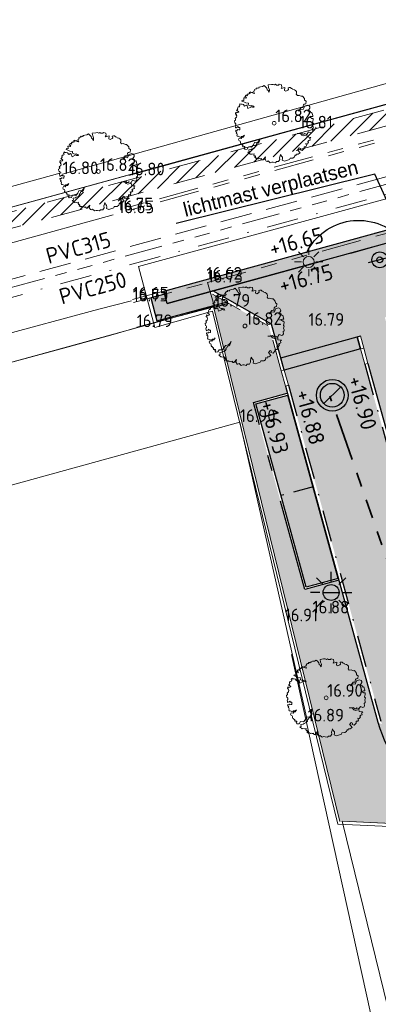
# Model space of a CAD drawing. Header units: metres. Extents: x 174255 to 175175, y 462028 to 462911.
# Tile 54 of 656: x 174493 to 174516, y 462340 to 462402. Entities that reach past the tile are written whole.
import ezdxf
from ezdxf import colors
from ezdxf.entities.mleader import LeaderData, LeaderLine
from ezdxf.enums import TextEntityAlignment as Align
from ezdxf.math import Vec2, Vec3

# ---------------------------------------------------------------- set-up
doc = ezdxf.new("R2010")
doc.units = ezdxf.units.M
for name, pattern in [('HIDDEN2', [4.7625, 3.175, -1.5875]), ('NLCS-HIDDEN', [4, 2, -2]), ('RI-DRAINAGE', [19.2, 6, -1.8, 1.8, -1.8, 2.4, -1.8, 1.8, -1.8]), ('RI-HWA', [7.4, 5, -2.4]), ('RI-VWA', [11, 5, -3, 0, -3]), ('VH-GELEIDEBAND_50X200', [8, 4, -2, 0, -2]), ('VH-OPSLUITBAND', [10, 4, -2, 2, -2]), ('VH-OPSLUITBAND_100X200', [16, 8, -2, 4, -2]), ('VH-OPSLUITBAND_120X250', [26, 16, -4, 2, -4]), ('VH-TROTTOIRBAND', [15, 5, -2, 2, -2, 2, -2]), ('VH-TROTTOIRBAND_180-200', [20, 10, -2, 2, -2, 2, -2])]:
    doc.linetypes.add(name, pattern=pattern)
doc.layers.add('-DR-alg-hulplijnen', color=210, linetype='Continuous', plot=False)
doc.layers.add('-DR-nw-inr-verkeersbordpaal', color=50, linetype='Continuous')
doc.layers.add('-DR-nw-txt', color=50, linetype='Continuous')
for name, color, linetype, lineweight in [('B-ME-AL-PEIL_MAAIVELD-T20', 8, 'Continuous', 20), ('B-ME-GR-BOOM-S', 8, 'Continuous', 20), ('B-ME-IE-TERREINAFSCHEIDING_KUNSTMATIG_HEKWERK-G', 8, 'IE-TERREINAFSCHEIDING-KUNSTMATIG', 20), ('B-ME-VH-KANTOPSLUITING_TROTTOIRBAND-G', 8, 'VH-TROTTOIRBAND', 20), ('B-ME-VH-VERHARDING_ELEMENT-G', 8, 'Continuous', 20), ('B-WE-IE-MEUBILAIR_WEGMEUBILAIR-LICHTMAST-S', 8, 'Continuous', 20), ('B-WE-KL-TRACE_WENSTRACE-G', 252, 'NLCS-HIDDEN', 20), ('B-WE-OG-TERREIN_AGRARISCH-G', 8, 'Continuous', 20), ('B-WE-OG-TERREIN_ERF-G', 8, 'Continuous', 20), ('B-WE-OG-TERREIN_GROEN-G', 8, 'Continuous', 20), ('B-WE-OG-WEG_ONVERHARD-G', 8, 'Continuous', 20), ('B-WE-RI-DRAINAGE-G', 8, 'RI-DRAINAGE', 20), ('B-WE-RI-DRAINAGE_DRAIN_PP_125_G', 252, 'RI-DRAINAGE', 35), ('B-WE-RI-DRAINAGE_PUT_DOORSPUITPUT-PP-S', 252, 'Continuous', 20), ('B-WE-RI-HWA-G', 8, 'RI-HWA', 20), ('B-WE-RI-HWA-T20', 8, 'Continuous', 20), ('B-WE-RI-VWA-G', 8, 'RI-VWA', 20), ('B-WE-RI-VWA-T20', 8, 'Continuous', 20), ('B-XX-KG-GRENS_PERCEEL-BEREKEND-G', 213, 'Continuous', 20), ('B-XX-KG-GRENS_PERCEEL-G', 213, 'Continuous', 20), ('N-WE-AL-WERKGRENS-G', 173, 'AL-WERKGRENS', 20), ('N-WE-GR-PLANTVAK-V', 86, 'Continuous', 25), ('N-WE-IE-MEUBILAIR_WEGMEUBILAIR-LICHTMAST-PAALTOP-6.00-S', 5, 'Continuous', 25), ('N-WE-VH-KANTOPSLUITING_ACHTERKANTBAND-G', 50, 'Continuous', 25), ('N-WE-VH-KANTOPSLUITING_GELEIDEBAND_50-200X200-G', 210, 'VH-GELEIDEBAND_50X200', 25), ('N-WE-VH-KANTOPSLUITING_INRITBAND-G', 7, 'Continuous', 25), ('N-WE-VH-KANTOPSLUITING_INRITBAND-V', 151, 'Continuous', 25), ('N-WE-VH-KANTOPSLUITING_OPSLUITBAND_100X200-G', 152, 'VH-OPSLUITBAND_100X200', 25), ('N-WE-VH-KANTOPSLUITING_OPSLUITBAND_120X250-G', 152, 'VH-OPSLUITBAND_120X250', 25), ('N-WE-VH-KANTOPSLUITING_OPSLUITBAND_200X200-G', 152, 'VH-OPSLUITBAND', 20), ('N-WE-VH-KANTOPSLUITING_TROTTOIRBAND_180-200X200-G', 210, 'VH-TROTTOIRBAND_180-200', 25), ('N-WE-VH-NAP-T20', 7, 'Continuous', 25), ('N-WE-VH-VERHARDING_BETONSTRAATSTEEN_MARKERINGSSTEEN-G', 50, 'HIDDEN2', 25), ('N-WE-VH-VERHARDING_BETONSTRAATSTEEN_NCB-KLINKER-ANTRACIET-V', 251, 'Continuous', 25), ('N-WE-VH-VERHARDING_STRAATBAKSTEEN_DIKFORMAAT_ROOD-TROTTOIR-V', 33, 'Continuous', 25), ('N-WE-VH-VERHARDING_STRAATBAKSTEEN_DIKFORMAAT_ROOD-WATERPASSEREND-V', 55, 'Continuous', 25), ('N-WE-VH-VERHARDING_TEGEL_300X300X45-V', 253, 'Continuous', 25), ('N-XX-AL-LIJN_0.20-G', 7, 'Continuous', 25)]:
    doc.layers.add(name, color=color, linetype=linetype, lineweight=lineweight)
doc.layers.add('N-WE-VH-KANTOPSLUITING_VERLOOPBAND_50-200x200-200x200-G', color=150, linetype='Continuous', lineweight=20, true_color=0x007fff)
doc.styles.add('CE', font='txt', dxfattribs={"height": 1.8})
doc.styles.add('NLCS-ISO-M500-T20', font='NLCS-ISO.ttf', dxfattribs={"height": 1})
doc.linetypes.add('AL-WERKGRENS', pattern='A,10,[106,Afdeling.shx,S=1,R=0,X=0,Y=0],-2', length=12)
doc.linetypes.add('IE-TERREINAFSCHEIDING-KUNSTMATIG', pattern='A,4,[82,NLCS.SHX,S=0.75,R=90,X=0,Y=0],4,-2', length=10)

# ---------------------------------------------------------------- blocks, each defined once
blk = doc.blocks.new('boom')
blk.add_lwpolyline([(-0.306, 1.961), (-0.368, 2.058), (-0.435, 2.112), (-0.463, 2.207), (-0.553, 2.308), (-0.621, 2.376), (-0.727, 2.32), (-0.864, 2.305), (-0.973, 2.267), (-0.946, 2.228), (-1.009, 2.216), (-1.034, 2.222), (-1.086, 2.235), (-1.118, 2.198), (-1.085, 2.17), (-1.135, 2.17), (-1.165, 2.165), (-1.249, 2.129), (-1.214, 2.084), (-1.238, 2.046), (-1.295, 2.022), (-1.272, 1.977), (-1.266, 1.907), (-1.229, 1.873), (-1.33, 1.894), (-1.364, 1.911), (-1.358, 1.967), (-1.424, 1.937), (-1.482, 1.941), (-1.494, 1.977), (-1.573, 1.911), (-1.514, 1.868), (-1.571, 1.86), (-1.616, 1.843), (-1.638, 1.866), (-1.702, 1.804), (-1.68, 1.732), (-1.763, 1.769), (-1.851, 1.663), (-1.746, 1.645), (-1.784, 1.578), (-1.855, 1.599), (-1.919, 1.596), (-1.901, 1.476), (-1.89, 1.472), (-1.943, 1.437), (-2.007, 1.451), (-2.028, 1.401), (-1.919, 1.352), (-1.795, 1.296), (-1.625, 1.267), (-1.636, 1.168), (-1.59, 1.14), (-1.505, 1.094), (-1.41, 1.112), (-1.304, 1.077), (-1.262, 1.006), (-1.35, 1.02), (-1.417, 1.059), (-1.474, 1.024), (-1.661, 0.925), (-1.707, 1.101), (-1.753, 1.144), (-1.862, 1.073), (-1.94, 1.179), (-2.021, 1.207), (-2.113, 1.207), (-2.158, 1.234), (-2.208, 1.146), (-2.162, 1.112), (-2.18, 1.055), (-2.212, 1.041), (-2.265, 1.033), (-2.306, 0.96), (-2.286, 0.9), (-2.335, 0.851), (-2.364, 0.826), (-2.236, 0.72), (-2.282, 0.678), (-2.353, 0.66), (-2.42, 0.699), (-2.441, 0.586), (-2.424, 0.579), (-2.374, 0.568), (-2.385, 0.505), (-2.357, 0.473), (-2.374, 0.374), (-2.466, 0.304), (-2.427, 0.237), (-2.438, 0.201), (-2.508, 0.152), (-2.487, 0.025), (-2.448, 0.011), (-2.416, -0.03), (-2.416, -0.106), (-2.443, -0.123), (-2.461, -0.177), (-2.438, -0.234), (-2.434, -0.297), (-2.398, -0.283), (-2.323, -0.243), (-2.296, -0.208), (-2.247, -0.266), (-2.163, -0.274), (-2.171, -0.412), (-2.219, -0.422), (-2.296, -0.394), (-2.347, -0.449), (-2.426, -0.437), (-2.417, -0.522), (-2.345, -0.554), (-2.394, -0.611), (-2.349, -0.64), (-2.333, -0.71), (-2.356, -0.767), (-2.336, -0.825), (-2.272, -0.825), (-2.11, -0.89), (-2.05, -0.829), (-1.946, -0.822), (-1.868, -0.756), (-1.955, -0.876), (-2.026, -0.876), (-2.085, -0.967), (-2.197, -0.946), (-2.251, -1.03), (-2.215, -1.113), (-2.147, -1.127), (-2.12, -1.183), (-2.127, -1.255), (-2.094, -1.306), (-2.061, -1.302), (-2.033, -1.348), (-2.006, -1.374), (-1.983, -1.367), (-1.962, -1.403), (-1.997, -1.424), (-1.953, -1.481), (-1.882, -1.474), (-1.851, -1.476), (-1.845, -1.524), (-1.87, -1.536), (-1.895, -1.555), (-1.843, -1.651), (-1.701, -1.637), (-1.625, -1.496), (-1.42, -1.506), (-1.305, -1.364), (-1.232, -1.225), (-1.027, -1.195), (-0.934, -1.083), (-0.871, -0.99), (-0.948, -1.181), (-1.013, -1.263), (-1.101, -1.266), (-1.142, -1.378), (-1.196, -1.405), (-1.185, -1.473), (-1.253, -1.566), (-1.395, -1.61), (-1.449, -1.652), (-1.586, -1.684), (-1.573, -1.806), (-1.652, -1.831), (-1.513, -1.953), (-1.464, -1.942), (-1.39, -1.959), (-1.264, -1.937), (-1.274, -2.008), (-1.235, -2.069), (-1.186, -2.065), (-1.18, -2.117), (-1.22, -2.165), (-1.117, -2.22), (-1.092, -2.199), (-1.051, -2.2), (-0.996, -2.244), (-0.95, -2.22), (-0.889, -2.242), (-0.82, -2.253), (-0.803, -2.226), (-0.774, -2.286), (-0.778, -2.307), (-0.7, -2.313), (-0.656, -2.253), (-0.548, -2.129), (-0.536, -2.119), (-0.558, -2.244), (-0.597, -2.263), (-0.551, -2.31), (-0.496, -2.403), (-0.445, -2.42), (-0.374, -2.376), (-0.241, -2.488), (-0.139, -2.448), (-0.054, -2.458), (0.079, -2.488), (0.143, -2.414), (0.279, -2.41), (0.36, -2.285), (0.345, -2.174), (0.378, -2.06), (0.398, -1.962), (0.464, -2.078), (0.52, -2.139), (0.537, -2.233), (0.512, -2.34), (0.649, -2.392), (0.966, -2.288), (1, -2.2), (1.182, -2.196), (1.293, -2.127), (1.326, -1.996), (1.392, -2.04), (1.416, -1.957), (1.509, -1.957), (1.632, -1.867), (1.476, -1.669), (1.524, -1.633), (1.587, -1.556), (1.665, -1.591), (1.632, -1.675), (1.776, -1.718), (1.89, -1.594), (1.896, -1.48), (2.008, -1.48), (2.048, -1.413), (2.001, -1.286), (2.093, -1.311), (2.13, -1.261), (2.173, -1.221), (2.115, -1.149), (2.183, -1.097), (2.272, -1.07), (2.24, -0.943), (2.305, -0.92), (2.292, -0.893), (2.081, -0.866), (2.068, -0.739), (1.854, -0.791), (1.745, -0.756), (1.657, -0.644), (1.451, -0.639), (1.737, -0.604), (1.796, -0.689), (1.868, -0.692), (1.928, -0.642), (2.059, -0.701), (2.16, -0.545), (2.316, -0.611), (2.398, -0.567), (2.429, -0.488), (2.404, -0.359), (2.471, -0.297), (2.466, -0.241), (2.431, -0.135), (2.459, -0.065), (2.481, -0.007), (2.426, 0.037), (2.442, 0.142), (2.47, 0.191), (2.459, 0.307), (2.381, 0.305), (2.265, 0.379), (2.183, 0.379), (2.359, 0.432), (2.445, 0.432), (2.431, 0.49), (2.38, 0.684), (2.326, 0.664), (2.275, 0.75), (2.232, 0.785), (2.131, 0.758), (2.255, 0.957), (2.248, 1.027), (2.201, 1.097), (2.107, 1.144), (1.916, 1.078), (1.877, 0.961), (1.83, 0.871), (1.67, 0.887), (1.534, 0.766), (1.698, 0.984), (1.819, 0.988), (1.846, 1.152), (1.901, 1.199), (1.998, 1.222), (2.017, 1.395), (1.921, 1.451), (1.912, 1.565), (1.781, 1.717), (1.703, 1.707), (1.57, 1.761), (1.462, 1.741), (1.394, 1.825), (1.413, 1.903), (1.408, 2.006), (1.348, 2.066), (1.28, 2.106), (1.188, 2.124), (1.164, 2.17), (1.084, 2.192), (1.018, 2.25), (0.943, 2.259), (0.878, 2.242), (0.903, 2.124), (0.864, 2.085), (0.746, 2.021), (0.662, 2.06), (0.684, 2.248), (0.437, 2.192), (0.495, 2.286), (0.471, 2.423), (0.319, 2.457), (0.279, 2.413), (0.157, 2.413), (0.083, 2.462), (0.029, 2.418), (-0.057, 2.455), (-0.162, 2.452), (-0.386, 2.425), (-0.359, 2.258), (-0.299, 2.118), (-0.306, 1.961)])
blk.add_circle((0, 0), 0.12)
blk = doc.blocks.new('Lichtmast bestaand')
for p, q in [((-0.318, 0.318), (-0.636, 0.636)), ((0, 0.45), (0, 0.9)), ((0.318, 0.318), (0.636, 0.636)), ((-0.45, 0), (-0.9, 0)), ((0.45, 0), (0.9, 0)), ((-0.318, -0.318), (-0.636, -0.636)), ((0, -0.9), (0, -0.45)), ((0.318, -0.318), (0.636, -0.636))]:
    blk.add_line(p, q)
blk.add_circle((0, 0), 0.35)
blk = doc.blocks.new('lichtmast 5.00 m')
blk.add_hatch(color=256).paths.add_polyline_path([(-0.25, 0, 1), (0.25, 0)])
for p, q in [((0, 0.35), (0, 0.65)), ((-0.247, 0.247), (-0.46, 0.46)), ((0.247, 0.247), (0.46, 0.46)), ((-0.35, 0), (-0.65, 0)), ((-0.25, 0), (0.25, 0)), ((0.35, 0), (0.65, 0)), ((-0.247, -0.247), (-0.46, -0.46)), ((0.247, -0.247), (0.46, -0.46)), ((0, -0.65), (0, -0.35))]:
    blk.add_line(p, q)
blk.add_circle((0, 0), 0.25)
blk = doc.blocks.new('SRI-DRAIN_PUT_DOORSPUIT-SO')
at = {"lineweight": -3}
blk.add_hatch(color=256, dxfattribs=at).paths.add_polyline_path([(1.5, 0, 0.267949), (0.75, 1.3), (-0.75, -1.3, 0.57735)])
blk.add_line((-0.75, -1.3), (0.75, 1.3), dxfattribs=at)
for radius in [2, 1.5]:
    blk.add_circle((0, 0), radius, dxfattribs=at)
blk = doc.blocks.new('Verkeersbordpaal')
blk.add_line((-0.3, 0), (0.3, 0))
for radius in [0.2, 0.0745]:
    blk.add_circle((0, 0), radius)

msp = doc.modelspace()

# ---------------------------------------------------------------- hatches: boundary and pattern name
at = {"layer": 'B-WE-KL-TRACE_WENSTRACE-G'}
h = msp.add_hatch(dxfattribs=at)
h.set_pattern_fill('AKL-WENSTRACE', color=256, scale=5, pattern_type=2)
h.set_pattern_definition([(45, (6914.81324, -5470.42686), (-0.44194173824, 0.44194173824), [])])
h.paths.add_polyline_path([(174491.215, 462389.525), (174491.478, 462388.561), (174535.158, 462400.495), (174534.894, 462401.459)])
at = {"layer": 'N-WE-GR-PLANTVAK-V'}
h = msp.add_hatch(color=256, dxfattribs=at)
h.dxf.hatch_style = 1
edge = h.paths.add_edge_path()
edge.add_line((174505.573, 462383.948), (174513.533, 462351.493))
edge.add_line((174513.533, 462351.493), (174573.174, 462348.717))
edge.add_line((174573.174, 462348.717), (174575.014, 462348.631))
edge.add_line((174575.014, 462348.631), (174575.721, 462350.825))
edge.add_line((174575.721, 462350.825), (174554.917, 462352.892))
edge.add_line((174554.917, 462352.892), (174554.294, 462355.159))
edge.add_line((174554.294, 462355.159), (174539.06, 462350.967))
edge.add_line((174539.06, 462350.967), (174537.866, 462355.306))
edge.add_line((174537.866, 462355.306), (174526.001, 462352.041))
edge.add_arc((174523.826, 462359.947), 8.2, 195.38533, 285.38533, ccw=False)
edge.add_line((174515.92, 462357.771), (174513.458, 462366.718))
edge.add_line((174513.458, 462366.718), (174511.317, 462366.129))
edge.add_line((174511.317, 462366.129), (174508.07, 462377.93))
edge.add_line((174508.07, 462377.93), (174510.21, 462378.519))
edge.add_line((174510.21, 462378.519), (174509.045, 462382.752))
edge.add_line((174509.045, 462382.752), (174506.501, 462384.199))
edge.add_line((174506.501, 462384.199), (174505.573, 462383.948))
at = {"layer": 'N-WE-VH-KANTOPSLUITING_INRITBAND-V'}
h = msp.add_hatch(color=256, dxfattribs=at)
h.dxf.hatch_style = 1
h.paths.add_polyline_path([(174502.422, 462384.962), (174518.816, 462389.459), (174519.028, 462388.688), (174502.634, 462384.19)])
h = msp.add_hatch(color=256, dxfattribs=at)
h.dxf.hatch_style = 1
h.paths.add_polyline_path([(174510.015, 462379.984), (174509.802, 462380.756), (174514.623, 462382.082), (174514.835, 462381.311)])
at = {"layer": 'N-WE-VH-VERHARDING_BETONSTRAATSTEEN_NCB-KLINKER-ANTRACIET-V'}
h = msp.add_hatch(color=256, dxfattribs=at)
h.dxf.hatch_style = 1
h.paths.add_polyline_path([(174510.242, 462378.403), (174508.217, 462377.846), (174511.401, 462366.276), (174513.426, 462366.833)])
at = {"layer": 'N-WE-VH-VERHARDING_STRAATBAKSTEEN_DIKFORMAAT_ROOD-TROTTOIR-V'}
h = msp.add_hatch(color=256, dxfattribs=at)
h.dxf.hatch_style = 1
edge = h.paths.add_edge_path()
edge.add_line((174556.449, 462373.384), (174521.721, 462363.827))
edge.add_line((174521.721, 462363.827), (174516.361, 462383.304))
edge.add_line((174516.361, 462383.304), (174548.372, 462392.112))
edge.add_line((174548.372, 462392.112), (174555.496, 462394.072))
edge.add_arc((174567.355, 462350.974), 44.7, 101.3235, 105.38534, ccw=False)
edge.add_line((174558.578, 462394.804), (174560.42, 462395.133))
edge.add_arc((174567.355, 462350.974), 44.7, 84.28259, 98.92554, ccw=False)
edge.add_line((174571.808, 462395.452), (174580.663, 462394.565))
edge.add_line((174580.663, 462394.565), (174580.811, 462396.058))
edge.add_line((174580.811, 462396.058), (174571.958, 462396.944))
edge.add_arc((174567.355, 462350.974), 46.2, 84.28259, 105.38534)
edge.add_line((174555.098, 462395.518), (174517.7, 462385.228))
edge.add_line((174517.7, 462385.228), (174516.91, 462388.107))
edge.add_line((174516.91, 462388.107), (174516.555, 462388.009))
edge.add_line((174516.555, 462388.009), (174505.525, 462384.984))
edge.add_line((174505.525, 462384.984), (174509.216, 462382.885))
edge.add_line((174509.216, 462382.885), (174509.802, 462380.756))
edge.add_line((174509.802, 462380.756), (174514.816, 462382.135))
edge.add_line((174514.816, 462382.135), (174515.028, 462381.364))
edge.add_line((174515.028, 462381.364), (174515.294, 462380.4))
edge.add_line((174515.294, 462380.4), (174520.463, 462361.614))
edge.add_arc((174525.091, 462362.888), 4.8, 195.38533, 198.96865)
edge.add_line((174520.551, 462361.328), (174525.465, 462362.68))
edge.add_line((174525.465, 462362.68), (174550.437, 462369.551))
edge.add_line((174550.437, 462369.551), (174556.227, 462371.144))
edge.add_line((174556.227, 462371.144), (174556.449, 462373.384))
at = {"layer": 'N-WE-VH-VERHARDING_STRAATBAKSTEEN_DIKFORMAAT_ROOD-WATERPASSEREND-V'}
h = msp.add_hatch(color=256, dxfattribs=at)
h.dxf.hatch_style = 1
edge = h.paths.add_edge_path()
edge.add_line((174552.8, 462359.622), (174554.879, 462360.194))
edge.add_line((174554.879, 462360.194), (174553.419, 462365.497))
edge.add_line((174553.419, 462365.497), (174551.341, 462364.925))
edge.add_line((174551.341, 462364.925), (174526.755, 462358.16))
edge.add_line((174526.755, 462358.16), (174526.755, 462358.16))
edge.add_line((174526.755, 462358.16), (174526.417, 462358.067))
edge.add_arc((174525.091, 462362.888), 5, 195.38533, 285.38533, ccw=False)
edge.add_line((174520.27, 462361.561), (174515.101, 462380.347))
edge.add_line((174515.101, 462380.347), (174514.835, 462381.311))
edge.add_line((174514.835, 462381.311), (174510.015, 462379.984))
edge.add_line((174510.015, 462379.984), (174510.28, 462379.02))
edge.add_line((174510.28, 462379.02), (174516.112, 462357.824))
edge.add_arc((174523.826, 462359.947), 8, 195.38533, 285.38533)
edge.add_line((174525.948, 462352.234), (174540.266, 462356.173))
edge.add_line((174540.266, 462356.173), (174552.8, 462359.622))
at = {"layer": 'N-WE-VH-VERHARDING_TEGEL_300X300X45-V'}
h = msp.add_hatch(color=256, dxfattribs=at)
h.dxf.hatch_style = 1
h.paths.add_polyline_path([(174506.377, 462384.269), (174505.252, 462384.909), (174502.634, 462384.19), (174502.475, 462384.769), (174501.612, 462384.536), (174501.994, 462383.086)])

# ---------------------------------------------------------------- linework, layer by layer
at = {"layer": '-DR-alg-hulplijnen'}
msp.add_lwpolyline([(174513.426, 462366.833), (174510.242, 462378.403)], dxfattribs=at)
at = {"layer": 'B-ME-IE-TERREINAFSCHEIDING_KUNSTMATIG_HEKWERK-G', "ltscale": 0.5}
for points in [[(174534.609, 462403.013), (174525.751, 462400.67), (174496.038, 462392.342)], [(174490.187, 462371.993), (174507.224, 462376.703), (174510.046, 462364.127), (174511.489, 462357.805)]]:
    msp.add_lwpolyline(points, dxfattribs=at)
at = {"layer": 'B-ME-VH-KANTOPSLUITING_TROTTOIRBAND-G', "ltscale": 0.5}
for p, q in [((174505.111, 462385.688), (174545.195, 462396.729)), ((174500.454, 462384.431), (174505.111, 462385.688)), ((174500.506, 462384.238), (174505.184, 462385.501))]:
    msp.add_line(p, q, dxfattribs=at)
for points in [[(174526.26, 462397.399), (174499.5, 462390.069)], [(174526.313, 462397.206), (174499.553, 462389.876)], [(174505.184, 462385.501), (174545.247, 462396.536)]]:
    msp.add_lwpolyline(points, dxfattribs=at)
at = {"layer": 'B-ME-VH-VERHARDING_ELEMENT-G'}
for p, q in [((174505.613, 462383.979), (174505.185, 462385.5)), ((174500.716, 462382.69), (174505.613, 462383.979))]:
    msp.add_line(p, q, dxfattribs=at)
msp.add_lwpolyline([(174526.093, 462399.396), (174510.964, 462395.225), (174500.221, 462392.268)], dxfattribs=at)
at = {"layer": 'B-WE-KL-TRACE_WENSTRACE-G', "flags": 128}
for points in [[(174491.215, 462389.525), (174534.894, 462401.459)], [(174491.478, 462388.561), (174535.158, 462400.495)]]:
    msp.add_lwpolyline(points, dxfattribs=at)
at = {"layer": 'B-WE-OG-TERREIN_AGRARISCH-G'}
msp.add_lwpolyline([(174500.737, 462382.657), (174499.237, 462382.235), (174496.417, 462381.441), (174487.173, 462378.952), (174488.724, 462373.279), (174491.236, 462373.938), (174491.647, 462372.426)], dxfattribs=at)
at = {"layer": 'B-WE-OG-TERREIN_ERF-G'}
msp.add_lwpolyline([(174510.478, 462362.033), (174516.353, 462335.314), (174518.147, 462329.354), (174518.916, 462326.8), (174520.635, 462321.376), (174522.223, 462317.672), (174516.931, 462316.349), (174500, 462311.698), (174492.854, 462309.735)], dxfattribs=at)
at = {"layer": 'B-WE-OG-TERREIN_GROEN-G'}
for points in [[(174495.962, 462392.417), (174447.695, 462379.126)], [(174447.695, 462379.126), (174448.016, 462377.954), (174448.017, 462377.951), (174500.032, 462392.243)]]:
    msp.add_lwpolyline(points, dxfattribs=at)
at = {"layer": 'B-WE-OG-WEG_ONVERHARD-G'}
for points in [[(174420.758, 462368.119), (174430.923, 462370.9), (174445.055, 462374.865), (174456.732, 462378.084), (174474.983, 462383.131), (174492.999, 462388.044), (174499.225, 462389.767)], [(174500.383, 462384.355), (174498.328, 462383.817), (174478.701, 462378.522), (174465.765, 462374.938), (174451.698, 462371.036), (174432.236, 462365.659), (174425.032, 462363.755)]]:
    msp.add_lwpolyline(points, dxfattribs=at)
at = {"layer": 'B-WE-RI-DRAINAGE-G', "ltscale": 0.4}
msp.add_line((174539.316, 462398), (174471.367, 462379.276), dxfattribs=at)
at = {"layer": 'B-WE-RI-DRAINAGE_DRAIN_PP_125_G', "ltscale": 0.5}
msp.add_line((174520.619, 462356.208), (174512.895, 462378.338), dxfattribs=at)
at = {"layer": 'B-WE-RI-HWA-G', "ltscale": 0.4}
msp.add_line((174542.212, 462399.231), (174474.596, 462380.733), dxfattribs=at)
at = {"layer": 'B-WE-RI-VWA-G', "ltscale": 0.4}
msp.add_line((174541.24, 462397.869), (174473.552, 462379.277), dxfattribs=at)
at = {"layer": 'B-XX-KG-GRENS_PERCEEL-BEREKEND-G'}
msp.add_lwpolyline([(174565.604, 462281.441), (174573.174, 462348.717), (174513.677, 462351.514), (174531.8, 462277.445)], dxfattribs=at)
at = {"layer": 'B-XX-KG-GRENS_PERCEEL-G', "flags": 128}
for points in [[(174398.939, 462436.984), (174398.96, 462436.99), (174516.606, 462469.396), (174535.18, 462401.912), (174449.738, 462378.416), (174445.79, 462392.754), (174443.419, 462401.366), (174444.645, 462401.699), (174443.673, 462405.264), (174451.29, 462406.253), (174448.583, 462427.255), (174448.581, 462427.268), (174441.716, 462426.38), (174421.011, 462423.702), (174403.182, 462421.396)], [(174424.723, 462361.75), (174501.013, 462382.734), (174505.564, 462383.986), (174513.533, 462351.493)]]:
    msp.add_lwpolyline(points, dxfattribs=at)
at = {"layer": 'N-WE-AL-WERKGRENS-G', "flags": 128}
msp.add_lwpolyline([(174681.597, 462243.513), (174681.058, 462261.019), (174682.966, 462284.801), (174683.583, 462297.765), (174686.249, 462320.652), (174688.507, 462336.11), (174690.024, 462341.923), (174715.341, 462404.33), (174717.601, 462411.68), (174737.648, 462460.859), (174741.719, 462470.505), (174748.817, 462487.359), (174674.443, 462494.014, 0.041999), (174666.058, 462494.058), (174643.597, 462492.288, -0.021198), (174639.362, 462492.134), (174613.916, 462492.29), (174609.223, 462496.26), (174608.958, 462517.183), (174610.596, 462533.728), (174610.954, 462546.926), (174609.538, 462546.926), (174609.558, 462563.215), (174618.404, 462564.584), (174617.882, 462574.521), (174609.659, 462573.696), (174609.196, 462609.694), (174614.486, 462610.527), (174612.971, 462619.974), (174609.088, 462619.531), (174608.927, 462630.616), (174611.938, 462638.324), (174653.335, 462646.137), (174694.682, 462654.971), (174753.656, 462669.694), (174754.237, 462666.581), (174760.415, 462667.388), (174761.852, 462678.247), (174772.339, 462679.778), (174801.269, 462672.42), (174803.391, 462678.615), (174801.391, 462679.594), (174797.277, 462686.229), (174795.775, 462697.827), (174787.849, 462696.846), (174788.459, 462691.593), (174783.455, 462686.955), (174765.026, 462688.379), (174763.024, 462691.272), (174740.983, 462686.156), (174741.964, 462681.481), (174695.587, 462670.341), (174674.215, 462665.295), (174611.437, 462653.073), (174598.865, 462662.135), (174595.022, 462656.913), (174598.266, 462653.801), (174601.563, 462645.066), (174585.184, 462641.559), (174585.846, 462637.588), (174468.106, 462610.771), (174467.256, 462614.569), (174459.445, 462613.028), (174458.95, 462618.394), (174449.12, 462618.046), (174449.29, 462624.91), (174429.951, 462629.368), (174428.413, 462620.577), (174434.372, 462618.909), (174430.641, 462597.257), (174453.023, 462592.796), (174457.787, 462586.572), (174474.779, 462527.663), (174488.396, 462479.396), (174491.179, 462461.426), (174515.964, 462468.21), (174535.677, 462396.051), (174500.834, 462386.521), (174501.862, 462382.661), (174505.484, 462383.699), (174513.387, 462351.317), (174573.09, 462348.625), (174564.864, 462275.155), (174544.951, 462280.682), (174541.171, 462282.433), (174531.995, 462278.877), (174531.51, 462278.619), (174530.322, 462277.987), (174523.197, 462274.196), (174512.77, 462266.76), (174511.323, 462265.728), (174510.321, 462265.106), (174492.908, 462254.307), (174458.682, 462233.081), (174433.018, 462217.34), (174430.678, 462218.394), (174424.184, 462214.138), (174422.654, 462205.201), (174428.021, 462195.994), (174430.582, 462197.274), (174431.829, 462199.589), (174481.464, 462229.381), (174511.746, 462247.996), (174520.108, 462251.917), (174528.993, 462255.045), (174538.389, 462257.274), (174544.528, 462258.292), (174554.322, 462259.261), (174563.593, 462259.191), (174572.865, 462258.166), (174582.161, 462256.149), (174620.668, 462248.404), (174620.813, 462250.715), (174679.071, 462234.3), (174681.597, 462243.513)], format="xyb", dxfattribs=at)
at = {"layer": 'N-WE-VH-KANTOPSLUITING_ACHTERKANTBAND-G'}
for p, q in [((174505.575, 462384.053), (174506.377, 462384.269)), ((174514.835, 462381.311), (174514.623, 462382.082)), ((174515.294, 462380.4), (174520.463, 462361.614)), ((174510.087, 462378.967), (174515.92, 462357.771))]:
    msp.add_line(p, q, dxfattribs=at)
at = {"layer": 'N-WE-VH-KANTOPSLUITING_ACHTERKANTBAND-G', "flags": 128}
for points in [[(174510.015, 462379.984), (174509.216, 462382.885), (174505.525, 462384.984)], [(174513.426, 462366.833), (174511.401, 462366.276), (174508.217, 462377.846), (174510.242, 462378.403)]]:
    msp.add_lwpolyline(points, dxfattribs=at)
at = {"layer": 'N-WE-VH-KANTOPSLUITING_ACHTERKANTBAND-G'}
msp.add_arc((174523.826, 462359.947), 8.2, 195.38533, 285.38533, dxfattribs=at)
at = {"layer": 'N-WE-VH-KANTOPSLUITING_GELEIDEBAND_50-200X200-G', "ltscale": 0.5}
for p, q in [((174515.101, 462380.347), (174520.27, 462361.561)), ((174510.28, 462379.02), (174516.112, 462357.824))]:
    msp.add_line(p, q, dxfattribs=at)
at = {"layer": 'N-WE-VH-KANTOPSLUITING_INRITBAND-G', "flags": 128}
for points in [[(174502.422, 462384.962), (174518.816, 462389.459), (174519.028, 462388.688), (174502.634, 462384.19)], [(174510.015, 462379.984), (174509.802, 462380.756), (174514.623, 462382.082), (174514.835, 462381.311)]]:
    msp.add_lwpolyline(points, close=True, dxfattribs=at)
at = {"layer": 'N-WE-VH-KANTOPSLUITING_OPSLUITBAND_100X200-G', "ltscale": 0.5}
msp.add_line((174505.601, 462383.956), (174506.501, 462384.199), dxfattribs=at)
at = {"layer": 'N-WE-VH-KANTOPSLUITING_OPSLUITBAND_120X250-G', "ltscale": 0.5, "flags": 128}
msp.add_lwpolyline([(174513.458, 462366.718), (174511.317, 462366.129), (174508.07, 462377.93), (174510.21, 462378.519)], dxfattribs=at)
at = {"layer": 'N-WE-VH-KANTOPSLUITING_OPSLUITBAND_200X200-G', "ltscale": 0.5}
msp.add_line((174515.028, 462381.364), (174514.816, 462382.135), dxfattribs=at)
at = {"layer": 'N-WE-VH-KANTOPSLUITING_OPSLUITBAND_200X200-G', "ltscale": 0.5, "flags": 128}
msp.add_lwpolyline([(174509.822, 462379.931), (174509.045, 462382.752), (174505.252, 462384.909)], dxfattribs=at)
at = {"layer": 'N-WE-VH-KANTOPSLUITING_TROTTOIRBAND_180-200X200-G', "flags": 128}
for points in [[(174502.634, 462384.19), (174519.028, 462388.688)], [(174509.802, 462380.756), (174514.623, 462382.082)]]:
    msp.add_lwpolyline(points, dxfattribs=at)
at = {"layer": 'N-WE-VH-KANTOPSLUITING_VERLOOPBAND_50-200x200-200x200-G'}
for points in [[(174514.835, 462381.311), (174515.101, 462380.347), (174515.294, 462380.4), (174515.028, 462381.364)], [(174509.822, 462379.931), (174510.087, 462378.967), (174510.28, 462379.02), (174510.015, 462379.984)]]:
    msp.add_lwpolyline(points, close=True, dxfattribs=at)
at = {"layer": 'N-WE-VH-VERHARDING_BETONSTRAATSTEEN_MARKERINGSSTEEN-G', "ltscale": 0.4}
msp.add_lwpolyline([(174511.834, 462372.618), (174509.809, 462372.061)], dxfattribs=at)
at = {"layer": 'N-XX-AL-LIJN_0.20-G'}
msp.add_line((174514.623, 462382.082), (174514.816, 462382.135), dxfattribs=at)
at = {"layer": 'N-XX-AL-LIJN_0.20-G', "flags": 128}
msp.add_lwpolyline([(174511.432, 462387.381, -0.527298), (174517.374, 462388.267, -2.1357)], format="xyb", dxfattribs=at)
msp.add_lwpolyline([(174502.485, 462384.772), (174501.612, 462384.536), (174501.994, 462383.086), (174505.575, 462384.053)], dxfattribs=at)

# ---------------------------------------------------------------- block references
at = {"layer": '-DR-nw-inr-verkeersbordpaal', "xscale": 2.5, "yscale": 2.5, "rotation": 194.1754898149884}
msp.add_blockref('Verkeersbordpaal', (174516.042, 462386.939), dxfattribs=at)
at = {"layer": 'B-ME-GR-BOOM-S'}
for p in [(174509.381, 462395.556), (174498.299, 462392.508), (174507.54, 462382.763), (174512.659, 462359.298)]:
    msp.add_blockref('boom', p, dxfattribs=at)
at = {"layer": 'B-WE-IE-MEUBILAIR_WEGMEUBILAIR-LICHTMAST-S'}
msp.add_blockref('Lichtmast bestaand', (174511.559, 462386.804), dxfattribs=at)
at = {"layer": 'B-WE-RI-DRAINAGE_PUT_DOORSPUITPUT-PP-S', "xscale": 0.5, "yscale": 0.5, "zscale": 0.5, "rotation": 344.9920256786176}
msp.add_blockref('SRI-DRAIN_PUT_DOORSPUIT-SO', (174513.046, 462378.392), dxfattribs=at)
at = {"layer": 'N-WE-IE-MEUBILAIR_WEGMEUBILAIR-LICHTMAST-PAALTOP-6.00-S', "xscale": 2, "yscale": 2, "zscale": 2}
msp.add_blockref('lichtmast 5.00 m', (174512.972, 462365.945), dxfattribs=at)

# ---------------------------------------------------------------- texts
at = {"layer": 'B-ME-AL-PEIL_MAAIVELD-T20', "style": 'NLCS-ISO-M500-T20'}
for s, p in [('16.82', (174509.448, 462395.623)), ('16.81', (174510.964, 462395.225)), ('16.80', (174496.038, 462392.342)), ('16.82', (174498.401, 462392.545)), ('16.80', (174500.221, 462392.268)), ('16.75', (174499.496, 462390.055)), ('16.65', (174499.553, 462389.876)), ('16.62', (174505.111, 462385.688)), ('16.73', (174505.185, 462385.5)), ('16.65', (174500.454, 462384.431)), ('16.73', (174500.469, 462384.308)), ('16.79', (174505.613, 462383.979)), ('16.79', (174500.716, 462382.69)), ('16.82', (174507.607, 462382.83)), ('16.79', (174511.54, 462382.774)), ('16.90', (174507.224, 462376.703)), ('16.88', (174511.802, 462364.622)), ('16.91', (174510.046, 462364.127)), ('16.90', (174512.726, 462359.365)), ('16.89', (174511.489, 462357.805))]:
    msp.add_text(s, height=0.8, dxfattribs=at).set_placement(p)
at = {"layer": 'B-WE-RI-HWA-T20', "style": 'NLCS-ISO-M500-T20'}
msp.add_text('PVC315', height=1, rotation=15.41, dxfattribs=at).set_placement((174495.161, 462386.665))
at = {"layer": 'B-WE-RI-VWA-T20', "style": 'NLCS-ISO-M500-T20'}
msp.add_text('PVC250', height=1, rotation=15.38, dxfattribs=at).set_placement((174495.727, 462385.07), align=Align.TOP_LEFT)
at = {"layer": 'N-WE-VH-NAP-T20', "style": 'NLCS-ISO-M500-T20'}
for s, rotation, p in [('+16.65', 15.31, (174510.91, 462387.606)), ('+16.88', 285.39, (174511.179, 462376.882)), ('+16.93', 285.39, (174508.914, 462376.259))]:
    msp.add_text(s, height=1, rotation=rotation, dxfattribs=at).set_placement(p, align=Align.CENTER)
for s, rotation, p in [('+16.75', 15.31, (174511.251, 462386.248)), ('+16.90', 285.39, (174515.422, 462378.049))]:
    msp.add_text(s, height=1, rotation=rotation, dxfattribs=at).set_placement(p, align=Align.TOP_CENTER)

# ---------------------------------------------------------------- leaders
at = {"layer": '-DR-nw-txt'}
ml = msp.add_multileader_mtext('Standard', dxfattribs=at)
ml.set_content('lichtmast verplaatsen', color=7, style='CE')
ml.set_leader_properties(color=256, linetype='ByLayer', lineweight=-1)
ml.build(insert=Vec2(0, 0))
ml.multileader.update_dxf_attribs({"text_left_attachment_type": 5, "text_right_attachment_type": 5, "dogleg_length": 0.5, "arrow_head_size": 1.25, "scale": 0.5})
ctx = ml.context
ctx.base_point, ctx.scale, ctx.char_height, ctx.arrow_head_size, ctx.landing_gap_size, ctx.plane_origin, ctx.plane_x_axis, ctx.plane_y_axis = Vec3(174503.751, 462389.358), 0.5, 0.9, 1.25, 0.1, Vec3(174507.782, 462404.202), Vec3(0.970296, 0.241922), Vec3(-0.241922, 0.970296)
ctx.left_attachment, ctx.right_attachment = 5, 5
notes = []
notes.append((ctx, [(0, (1, 1, 0), (174515.719, 462392.342), (-0.970296, -0.241922), 0.25, [(0, [(174517.861, 462387.651)], 0, [])])]))
ctx.mtext.insert, ctx.mtext.text_direction, ctx.mtext.rotation, ctx.mtext.flow_direction = Vec3(174503.565, 462390.517), Vec3(0.970296, 0.241922), 0.244346, 5
for ctx, leaders in notes:
    for number, flags, end, landing, length, lines in leaders:
        leader = LeaderData()
        leader.index, (leader.has_last_leader_line, leader.has_dogleg_vector, leader.attachment_direction) = number, flags
        leader.last_leader_point, leader.dogleg_vector, leader.dogleg_length = Vec3(end), Vec3(landing), length
        for number, points, colour, breaks in lines:
            line = LeaderLine()
            line.index, line.vertices, line.color, line.breaks = number, Vec3.list(points), colors.encode_raw_color(colour), breaks
            leader.lines.append(line)
        ctx.leaders.append(leader)

doc.saveas('drawing.dxf')
